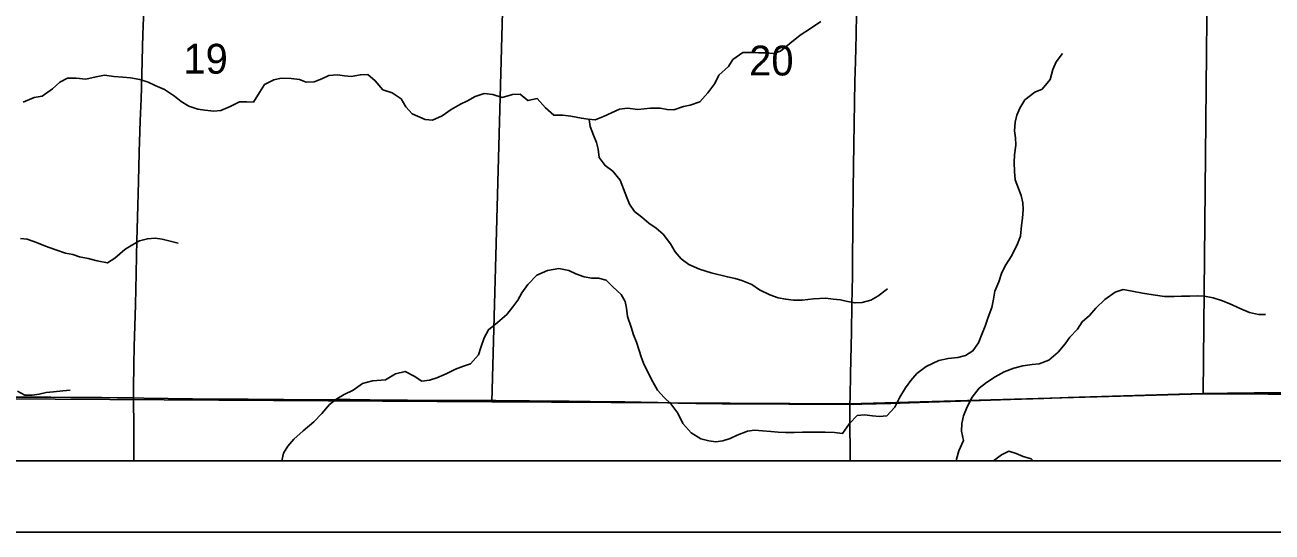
# Model space of a CAD drawing. Extents: x 0 to 34, y 0 to 22.
# Drawn here: x 11.919 to 13.666, y 9.078 to 9.788 of the extents above; entities that cross this region are included whole.
import ezdxf

# ---------------------------------------------------------------- set-up
doc = ezdxf.new("R2010")
doc.units = 0
for name, color, linetype in [('GM_X_Minor_River', 7, 'Continuous'), ('GM_X_Section', 7, 'Continuous'), ('GM_X_Section_Text', 7, 'Continuous'), ('GM_X_State_Route', 7, 'Continuous'), ('GM_X_Township_Road', 7, 'Continuous'), ('SH_Data', 7, 'Continuous')]:
    doc.layers.add(name, color=color, linetype=linetype)

msp = doc.modelspace()

# ---------------------------------------------------------------- linework, layer by layer
at = {"layer": 'GM_X_Minor_River'}
for points in [[(12.9676, 9.7482), (12.9771, 9.7516), (12.9899, 9.7623), (13.0043, 9.7737), (13.0191, 9.7833), (13.0335, 9.7932)], [(11.9159, 9.6801), (11.9314, 9.6866), (11.9428, 9.6885), (11.9572, 9.6988), (11.9674, 9.7079), (11.9784, 9.7137), (11.9905, 9.7137), (12.0038, 9.7122), (12.0182, 9.7157), (12.03, 9.718), (12.0429, 9.7161), (12.0558, 9.715), (12.0664, 9.7139), (12.0793, 9.7117), (12.0911, 9.7079), (12.1009, 9.7034), (12.1142, 9.6978), (12.1279, 9.6883), (12.1374, 9.6808), (12.1481, 9.6743), (12.1606, 9.6702), (12.1704, 9.6687), (12.1833, 9.6673), (12.1928, 9.6684), (12.2061, 9.6738), (12.2193, 9.6803), (12.2292, 9.6803), (12.2387, 9.6799), (12.247, 9.6936), (12.2542, 9.7046), (12.2674, 9.7115), (12.2777, 9.7134), (12.2913, 9.7131), (12.3031, 9.7116), (12.3126, 9.7079), (12.3236, 9.7083), (12.3346, 9.7129), (12.3444, 9.7174), (12.3562, 9.7182), (12.366, 9.7168), (12.3755, 9.716), (12.3884, 9.7183), (12.3987, 9.7188), (12.4093, 9.7101), (12.42, 9.6972), (12.4329, 9.6931), (12.4454, 9.6847), (12.4523, 9.6734), (12.461, 9.6635), (12.4793, 9.6556), (12.4895, 9.6549), (12.5028, 9.661), (12.5156, 9.6698), (12.5285, 9.6774), (12.5384, 9.682), (12.5493, 9.6877), (12.5619, 9.6923), (12.574, 9.6908), (12.5869, 9.6867), (12.6013, 9.6909), (12.6123, 9.6913), (12.623, 9.6823), (12.6362, 9.685), (12.6476, 9.6721), (12.6594, 9.6619), (12.672, 9.6619), (12.683, 9.6604), (12.6981, 9.6574), (12.7076, 9.656), (12.7171, 9.6552), (12.7292, 9.6598), (12.7402, 9.6652), (12.7516, 9.6701), (12.7626, 9.6717), (12.777, 9.6698), (12.7948, 9.6718), (12.8085, 9.6714), (12.818, 9.6696), (12.8275, 9.6692), (12.8411, 9.6738), (12.8506, 9.6757), (12.8638, 9.6803), (12.8752, 9.6933), (12.885, 9.7062), (12.8907, 9.718), (12.9043, 9.7302), (12.91, 9.7397), (12.924, 9.7496), (12.9365, 9.7496), (12.946, 9.7489), (12.9558, 9.7489), (12.9676, 9.7482)], [(13.3633, 9.7365), (13.372, 9.7483)], [(12.5935, 9.3824), (12.6022, 9.3931), (12.609, 9.4026), (12.6146, 9.4128), (12.623, 9.4246), (12.6354, 9.4376), (12.6506, 9.4441), (12.6665, 9.4468), (12.6802, 9.4441), (12.6904, 9.4392), (12.7018, 9.4351), (12.7125, 9.4332), (12.7219, 9.4333), (12.7326, 9.4306), (12.7421, 9.4212), (12.7539, 9.4106), (12.7592, 9.4008), (12.7611, 9.3913), (12.7627, 9.3795), (12.7677, 9.3647), (12.7711, 9.3541), (12.7753, 9.3435), (12.7784, 9.3333), (12.7822, 9.3219), (12.786, 9.3117), (12.7979, 9.2882), (12.8047, 9.2764), (12.8138, 9.2662), (12.8234, 9.2571), (12.8329, 9.2443), (12.8401, 9.2299), (12.8516, 9.2166), (12.8652, 9.208), (12.8766, 9.2053), (12.8865, 9.2042), (12.8963, 9.2054), (12.9062, 9.2088), (12.9164, 9.2134), (12.9308, 9.2188), (12.9403, 9.2203), (12.9517, 9.2196), (12.9635, 9.2185), (12.9737, 9.2174), (12.9839, 9.217), (12.9961, 9.2171), (13.0078, 9.2175), (13.0393, 9.2176), (13.0526, 9.2169), (13.064, 9.2158), (13.0738, 9.2298), (13.0844, 9.2409), (13.0946, 9.242), (13.106, 9.2402), (13.1155, 9.2394), (13.1258, 9.2402), (13.1371, 9.2524), (13.1443, 9.2665), (13.1522, 9.2798), (13.1594, 9.2897), (13.1681, 9.2996), (13.1809, 9.3095), (13.1987, 9.3179), (13.212, 9.3206), (13.2253, 9.3221), (13.2359, 9.3252), (13.2465, 9.3313), (13.2541, 9.3427), (13.2593, 9.3556), (13.2638, 9.3659), (13.268, 9.3788), (13.2729, 9.3921), (13.2751, 9.4038), (13.2774, 9.4149), (13.2826, 9.4281), (13.2871, 9.4414), (13.2924, 9.4521), (13.3, 9.4635), (13.3079, 9.4791), (13.3132, 9.492), (13.3146, 9.5072), (13.3158, 9.5174), (13.3169, 9.5296), (13.3165, 9.539), (13.3141, 9.5493), (13.3103, 9.5591), (13.3057, 9.5713), (13.3046, 9.583), (13.3041, 9.5955), (13.3045, 9.6062), (13.3067, 9.6195), (13.3059, 9.6301), (13.3048, 9.6396), (13.3055, 9.6521), (13.3081, 9.6616), (13.3123, 9.6714), (13.3191, 9.6832), (13.3334, 9.6939), (13.3433, 9.6981), (13.3546, 9.7118), (13.3584, 9.7258), (13.3633, 9.7365)], [(12.7089, 9.6559), (12.7103, 9.6457), (12.7149, 9.6336), (12.7191, 9.6234), (12.7214, 9.6139), (12.723, 9.6025), (12.7313, 9.5911), (12.742, 9.5832), (12.7523, 9.5707), (12.7572, 9.5586), (12.7618, 9.5465), (12.7656, 9.537), (12.7725, 9.5268), (12.7828, 9.5188), (12.7926, 9.5105), (12.8029, 9.5033), (12.8124, 9.495), (12.8227, 9.4814), (12.8292, 9.4704), (12.8379, 9.4606), (12.8486, 9.4526), (12.8634, 9.4458), (12.8797, 9.4406), (12.9025, 9.435), (12.9135, 9.4327), (12.923, 9.4301), (12.9367, 9.4244), (12.9477, 9.4169), (12.9618, 9.4101), (12.9735, 9.4056), (12.9842, 9.4037), (12.9952, 9.4026), (13.0073, 9.4023), (13.0232, 9.4046), (13.0403, 9.4054), (13.0509, 9.4039), (13.0612, 9.4028), (13.071, 9.4006), (13.0813, 9.3987), (13.0911, 9.3991), (13.1033, 9.4026), (13.1135, 9.4079), (13.1267, 9.4182)], [(11.9123, 9.4888), (11.9218, 9.4881), (11.9347, 9.4832), (11.9472, 9.4783), (11.962, 9.4731), (11.9753, 9.4685), (11.9856, 9.4663), (11.995, 9.4633), (12.0072, 9.4611), (12.0197, 9.4577), (12.0341, 9.4547), (12.0447, 9.4616), (12.0584, 9.4734), (12.0682, 9.4798), (12.0792, 9.4856), (12.0902, 9.4886), (12.1008, 9.4894), (12.1107, 9.4879), (12.124, 9.4846), (12.1334, 9.4823)], [(13.2231, 9.1775), (13.2234, 9.1798), (13.2268, 9.1916), (13.2332, 9.2057), (13.2305, 9.2189), (13.2309, 9.2296), (13.2331, 9.2402), (13.2384, 9.2531), (13.2455, 9.2668), (13.255, 9.279), (13.2656, 9.2873), (13.2777, 9.2953), (13.2902, 9.3022), (13.3038, 9.3072), (13.3164, 9.3103), (13.3296, 9.3122), (13.3395, 9.3134), (13.3528, 9.3183), (13.366, 9.3298), (13.3758, 9.3412), (13.3822, 9.3507), (13.3928, 9.3621), (13.3993, 9.3723), (13.4099, 9.3811), (13.4185, 9.3914), (13.4314, 9.4036), (13.4458, 9.4138), (13.4568, 9.4173), (13.4697, 9.4151), (13.4841, 9.4121), (13.4989, 9.4102), (13.5149, 9.4076), (13.5285, 9.4076), (13.5388, 9.4081), (13.5501, 9.4081), (13.5604, 9.4085), (13.571, 9.4082), (13.5831, 9.4059), (13.5949, 9.4022), (13.6052, 9.398), (13.6219, 9.3905), (13.6337, 9.3852), (13.6466, 9.3822), (13.6564, 9.3822)], [(12.2786, 9.1775), (12.2807, 9.1883), (12.2868, 9.1978), (12.2951, 9.2077), (12.3083, 9.2195), (12.3231, 9.2321), (12.3344, 9.2439), (12.3454, 9.2561), (12.3556, 9.2641), (12.3655, 9.2702), (12.3783, 9.2763), (12.3916, 9.2858), (12.4052, 9.2893), (12.4234, 9.2908), (12.4378, 9.2992), (12.4511, 9.3027), (12.464, 9.2959), (12.4743, 9.2891), (12.4853, 9.2903), (12.4955, 9.2937), (12.5088, 9.2994), (12.5216, 9.3059), (12.533, 9.3101), (12.5425, 9.3132), (12.5538, 9.3261), (12.5572, 9.3364), (12.5617, 9.3497), (12.5681, 9.3611), (12.5806, 9.371), (12.5935, 9.3824)], [(11.9083, 9.2748), (11.9186, 9.2696), (11.9285, 9.2692), (11.9383, 9.2708), (11.9482, 9.2731), (11.9584, 9.2742), (11.9717, 9.2754), (11.9819, 9.2766)], [(13.2752, 9.1775), (13.2864, 9.1857), (13.2966, 9.1911), (13.3069, 9.1877), (13.3167, 9.1835), (13.3281, 9.1801), (13.3309, 9.1775)]]:
    msp.add_lwpolyline(points, dxfattribs=at)
at = {"layer": 'GM_X_Section'}
for points in [[(12.599, 10.2335), (13.086, 10.2295), (13.5789, 10.274), (13.5692, 9.2712), (13.0735, 9.2573), (12.5724, 9.2601)], [(13.5789, 10.274), (14.5701, 10.2676), (14.5716, 9.2663), (13.5692, 9.2712)], [(12.599, 10.2335), (12.5724, 9.2601), (11.5779, 9.2661), (11.5847, 10.2523)]]:
    msp.add_lwpolyline(points, close=True, dxfattribs=at)
at = {"layer": 'GM_X_State_Route'}
for points in [[(12.0839, 9.7757), (12.0839, 9.7767), (12.0842, 9.7848), (12.0848, 9.8003), (12.0856, 9.822), (12.0867, 9.8529), (12.0876, 9.8777), (12.0886, 9.9118), (12.0897, 9.9459), (12.0903, 9.9645), (12.0905, 9.9676)], [(12.079, 9.6244), (12.08, 9.6536), (12.0812, 9.6845), (12.0819, 9.7), (12.0839, 9.7757)], [(12.0713, 9.1775), (12.0712, 9.1853), (12.071, 9.2319), (12.0707, 9.2567), (12.0707, 9.2655), (12.0707, 9.2784), (12.0712, 9.3125), (12.0716, 9.3374), (12.0728, 9.3808), (12.0733, 9.3963), (12.0737, 9.418), (12.0742, 9.4396), (12.075, 9.4645), (12.0755, 9.4862), (12.0759, 9.5017), (12.0766, 9.5358), (12.077, 9.5513), (12.0779, 9.5885), (12.0785, 9.6102), (12.079, 9.6244)]]:
    msp.add_lwpolyline(points, dxfattribs=at)
at = {"layer": 'GM_X_Township_Road'}
for points in [[(13.0742, 9.2566), (13.0745, 9.267), (13.0752, 9.299), (13.0762, 9.358), (13.0768, 9.3953), (13.0772, 9.4171), (13.0776, 9.4357), (13.0779, 9.4574), (13.0784, 9.5071), (13.0788, 9.5568), (13.0794, 9.591), (13.0801, 9.65), (13.0812, 9.709), (13.0819, 9.737), (13.0827, 9.7742), (13.0834, 9.8041)], [(11.5848, 9.2674), (11.5979, 9.2673), (11.6227, 9.2671), (11.6599, 9.2669), (11.6847, 9.2669), (11.7065, 9.2669), (11.753, 9.267), (11.7748, 9.267), (11.7934, 9.2669), (11.8244, 9.267), (11.871, 9.2667), (11.9548, 9.2664), (11.9828, 9.2663), (12.0261, 9.2661), (12.0479, 9.2658), (12.0707, 9.2655)], [(12.0707, 9.2655), (12.0851, 9.2653), (12.1534, 9.2644), (12.2155, 9.264), (12.2311, 9.2638), (12.2559, 9.2635), (12.2807, 9.2632), (12.318, 9.263), (12.3397, 9.263), (12.3553, 9.2632), (12.3739, 9.2632), (12.4017, 9.2629), (12.4172, 9.2626), (12.4544, 9.2622), (12.5009, 9.2621), (12.5444, 9.262), (12.5723, 9.2619), (12.578, 9.2618), (12.6251, 9.2613), (12.681, 9.261), (12.7401, 9.2601), (12.7587, 9.2599), (12.8053, 9.2589), (12.8332, 9.2583), (12.8581, 9.2579), (12.8953, 9.2573), (12.9295, 9.257), (12.9885, 9.2568), (13.0444, 9.2566), (13.0742, 9.2566)], [(13.0742, 9.2566), (13.091, 9.2566), (13.1314, 9.2576), (13.1842, 9.2594), (13.2152, 9.2604), (13.2431, 9.2615), (13.299, 9.2634), (13.3456, 9.2648), (13.3797, 9.2659), (13.4574, 9.2685), (13.535, 9.271), (13.5691, 9.2719), (13.6033, 9.2724), (13.6406, 9.2727), (13.684, 9.2728)], [(13.0743, 9.1775), (13.0743, 9.1965), (13.0741, 9.222), (13.0741, 9.2448), (13.0742, 9.2566)]]:
    msp.add_lwpolyline(points, dxfattribs=at)
at = {"layer": 'SH_Data'}
for p, q in [((9.1079, 9.1775), (15.9079, 9.1775)), ((9.0079, 9.0775), (16.0079, 9.0775))]:
    msp.add_line(p, q, dxfattribs=at)

# ---------------------------------------------------------------- texts
at = {"layer": 'GM_X_Section_Text'}
for s, p in [('19', (12.1405, 9.7199)), ('20', (12.933, 9.7174))]:
    msp.add_text(s, height=0.04186, rotation=0, dxfattribs=at).set_placement(p)

doc.saveas('drawing.dxf')
